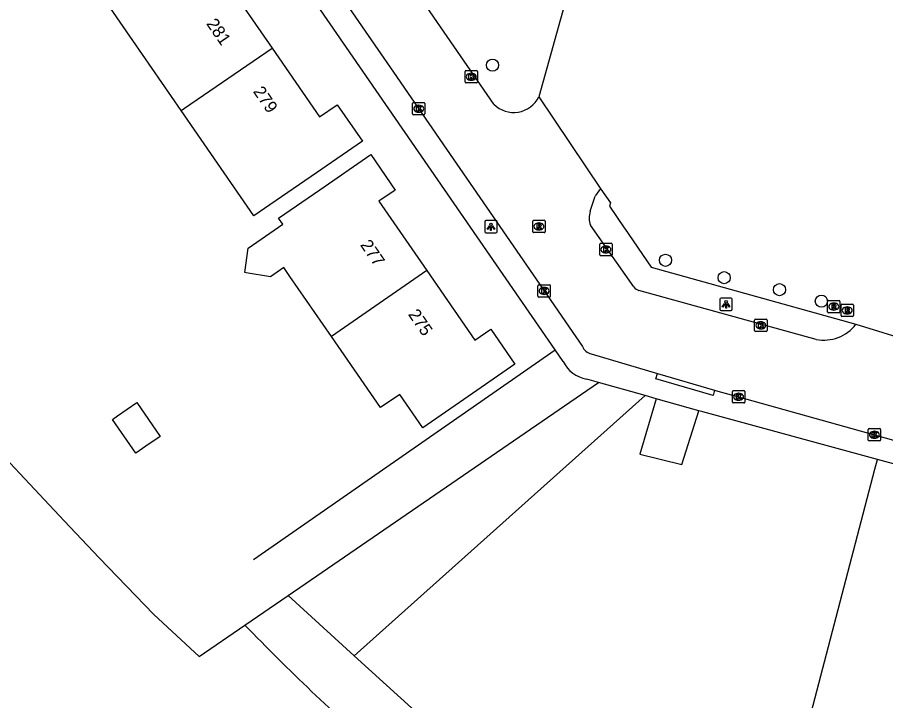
# Model space of a CAD drawing. Extents: x 157692 to 159670, y 381454 to 383289.
# Drawn here: x 158024.4 to 158094.4, y 383131.7 to 383186.8 of the extents above; entities that cross this region are included whole.
import ezdxf

# ---------------------------------------------------------------- set-up
doc = ezdxf.new("R2010")
doc.units = 0
for name, color, linetype in [('IMGEO_Boom', 7, 'Continuous'), ('IMGEO_Groenvoorziening', 7, 'Continuous'), ('IMGEO_Hek', 7, 'Continuous'), ('IMGEO_Kolk', 7, 'Continuous'), ('IMGEO_Lichtpunt', 7, 'Continuous'), ('IMGEO_Pand', 7, 'Continuous'), ('IMGEO_Pand_nummerreeks', 7, 'Continuous'), ('IMGEO_Rijbaan_lokaal_open', 7, 'Continuous'), ('IMGEO_Rioolput', 7, 'Continuous'), ('IMGEO_Voetpad_open', 7, 'Continuous')]:
    doc.layers.add(name, color=color, linetype=linetype)

msp = doc.modelspace()

# ---------------------------------------------------------------- linework, layer by layer
at = {"layer": 'IMGEO_Boom'}
for centre in [(158062.675, 383182.986), (158076.609, 383167.256), (158081.338, 383165.853), (158085.803, 383164.885), (158089.182, 383163.955)]:
    msp.add_circle(centre, 0.489, dxfattribs=at)
at = {"layer": 'IMGEO_Groenvoorziening'}
for points in [[(157983.694, 383196.983), (157995.157, 383183.055), (157998.566, 383178.891), (158006.041, 383170.492), (158013.012, 383162.37), (158028.14, 383146.259), (158030.965, 383143.251), (158035.357, 383138.695), (158039.032, 383135.306), (158042.713, 383137.834)], [(158054.589, 383194.389), (158057.874, 383196.632), (158061.862, 383190.753), (158068.787, 383189.035), (158066.406, 383180.427)], [(158046.189, 383140.22), (158071.218, 383157.407)], [(158074.978, 383156.347), (158051.519, 383135.373)], [(158082.448, 383108.147), (158093.485, 383150.414), (158093.698, 383151.196)], [(158042.713, 383137.834), (158046.189, 383140.22)], [(158051.519, 383135.373), (158046.189, 383140.22)], [(158051.519, 383135.373), (158057.895, 383129.574)]]:
    msp.add_lwpolyline(points, dxfattribs=at)
msp.add_arc((158177.052, 383267.718), 186.86, 224.03407, 228.67888, dxfattribs=at)
at = {"layer": 'IMGEO_Hek'}
msp.add_lwpolyline([(158043.408, 383143.136), (158067.708, 383160.045)], dxfattribs=at)
at = {"layer": 'IMGEO_Kolk'}
for p, q in [((158060.452, 383181.632), (158060.452, 383182.484)), ((158060.527, 383182.558), (158061.379, 383182.558)), ((158060.94, 383182.338), (158060.965, 383182.338)), ((158061.453, 383182.484), (158061.453, 383181.632)), ((158061.379, 383181.558), (158060.527, 383181.558)), ((158060.963, 383181.778), (158060.938, 383181.778)), ((158056.219, 383179.052), (158056.219, 383179.904)), ((158056.294, 383179.978), (158057.146, 383179.978)), ((158057.22, 383179.904), (158057.22, 383179.052)), ((158056.73, 383179.198), (158056.705, 383179.198)), ((158056.707, 383179.758), (158056.732, 383179.758)), ((158057.146, 383178.978), (158056.294, 383178.978)), ((158071.312, 383167.697), (158071.312, 383168.549)), ((158071.387, 383168.623), (158072.239, 383168.623)), ((158071.8, 383168.403), (158071.825, 383168.403)), ((158072.313, 383168.549), (158072.313, 383167.697)), ((158072.239, 383167.623), (158071.387, 383167.623)), ((158071.823, 383167.843), (158071.798, 383167.843)), ((158066.329, 383164.356), (158066.329, 383165.208)), ((158066.404, 383165.282), (158067.256, 383165.282)), ((158067.33, 383165.208), (158067.33, 383164.356)), ((158066.84, 383164.502), (158066.815, 383164.502)), ((158066.817, 383165.062), (158066.842, 383165.062)), ((158067.256, 383164.282), (158066.404, 383164.282)), ((158083.799, 383161.585), (158083.799, 383162.437)), ((158083.874, 383162.511), (158084.726, 383162.511)), ((158084.8, 383162.437), (158084.8, 383161.585)), ((158084.31, 383161.731), (158084.285, 383161.731)), ((158084.287, 383162.291), (158084.312, 383162.291)), ((158084.726, 383161.511), (158083.874, 383161.511)), ((158082.007, 383155.827), (158082.007, 383156.679)), ((158082.082, 383156.753), (158082.934, 383156.753)), ((158082.495, 383156.533), (158082.52, 383156.533)), ((158083.008, 383156.679), (158083.008, 383155.827)), ((158082.934, 383155.753), (158082.082, 383155.753)), ((158082.518, 383155.973), (158082.493, 383155.973)), ((158092.959, 383152.765), (158092.959, 383153.617)), ((158093.034, 383153.691), (158093.886, 383153.691)), ((158093.447, 383153.471), (158093.472, 383153.471)), ((158093.96, 383153.617), (158093.96, 383152.765)), ((158093.886, 383152.691), (158093.034, 383152.691)), ((158093.47, 383152.911), (158093.445, 383152.911))]:
    msp.add_line(p, q, dxfattribs=at)
for points in [[(158060.452, 383181.632), (158060.452, 383182.484)], [(158060.527, 383182.558), (158061.379, 383182.558)], [(158060.773, 383182.258), (158060.896, 383182.258), (158060.896, 383182.107), (158061.026, 383182.258), (158061.19, 383182.258), (158061.044, 383182.107), (158061.197, 383181.858), (158061.045, 383181.858), (158060.96, 383182.022), (158060.896, 383181.955), (158060.896, 383181.858), (158060.773, 383181.858), (158060.773, 383182.258)], [(158061.453, 383182.484), (158061.453, 383181.632)], [(158061.379, 383181.558), (158060.527, 383181.558)], [(158056.219, 383179.052), (158056.219, 383179.904)], [(158056.294, 383179.978), (158057.146, 383179.978)], [(158057.22, 383179.904), (158057.22, 383179.052)], [(158056.54, 383179.678), (158056.663, 383179.678), (158056.663, 383179.527), (158056.793, 383179.678), (158056.957, 383179.678), (158056.811, 383179.527), (158056.964, 383179.278), (158056.812, 383179.278), (158056.727, 383179.442), (158056.663, 383179.375), (158056.663, 383179.278), (158056.54, 383179.278), (158056.54, 383179.678)], [(158057.146, 383178.978), (158056.294, 383178.978)], [(158071.312, 383167.697), (158071.312, 383168.549)], [(158071.387, 383168.623), (158072.239, 383168.623)], [(158071.633, 383168.323), (158071.756, 383168.323), (158071.756, 383168.172), (158071.886, 383168.323), (158072.05, 383168.323), (158071.904, 383168.172), (158072.057, 383167.923), (158071.905, 383167.923), (158071.82, 383168.087), (158071.756, 383168.02), (158071.756, 383167.923), (158071.633, 383167.923), (158071.633, 383168.323)], [(158072.313, 383168.549), (158072.313, 383167.697)], [(158072.239, 383167.623), (158071.387, 383167.623)], [(158066.329, 383164.356), (158066.329, 383165.208)], [(158066.404, 383165.282), (158067.256, 383165.282)], [(158067.33, 383165.208), (158067.33, 383164.356)], [(158066.65, 383164.982), (158066.773, 383164.982), (158066.773, 383164.831), (158066.903, 383164.982), (158067.067, 383164.982), (158066.921, 383164.831), (158067.074, 383164.582), (158066.922, 383164.582), (158066.837, 383164.746), (158066.773, 383164.679), (158066.773, 383164.582), (158066.65, 383164.582), (158066.65, 383164.982)], [(158067.256, 383164.282), (158066.404, 383164.282)], [(158083.799, 383161.585), (158083.799, 383162.437)], [(158083.874, 383162.511), (158084.726, 383162.511)], [(158084.8, 383162.437), (158084.8, 383161.585)], [(158084.12, 383162.211), (158084.243, 383162.211), (158084.243, 383162.06), (158084.373, 383162.211), (158084.537, 383162.211), (158084.391, 383162.06), (158084.544, 383161.811), (158084.392, 383161.811), (158084.307, 383161.975), (158084.243, 383161.908), (158084.243, 383161.811), (158084.12, 383161.811), (158084.12, 383162.211)], [(158084.726, 383161.511), (158083.874, 383161.511)], [(158082.007, 383155.827), (158082.007, 383156.679)], [(158082.082, 383156.753), (158082.934, 383156.753)], [(158082.328, 383156.453), (158082.451, 383156.453), (158082.451, 383156.302), (158082.581, 383156.453), (158082.745, 383156.453), (158082.599, 383156.302), (158082.752, 383156.053), (158082.6, 383156.053), (158082.515, 383156.217), (158082.451, 383156.15), (158082.451, 383156.053), (158082.328, 383156.053), (158082.328, 383156.453)], [(158083.008, 383156.679), (158083.008, 383155.827)], [(158082.934, 383155.753), (158082.082, 383155.753)], [(158092.959, 383152.765), (158092.959, 383153.617)], [(158093.034, 383153.691), (158093.886, 383153.691)], [(158093.28, 383153.391), (158093.403, 383153.391), (158093.403, 383153.24), (158093.533, 383153.391), (158093.697, 383153.391), (158093.551, 383153.24), (158093.704, 383152.991), (158093.552, 383152.991), (158093.467, 383153.155), (158093.403, 383153.088), (158093.403, 383152.991), (158093.28, 383152.991), (158093.28, 383153.391)], [(158093.96, 383153.617), (158093.96, 383152.765)], [(158093.886, 383152.691), (158093.034, 383152.691)]]:
    msp.add_lwpolyline(points, dxfattribs=at)
for centre, start, end in [((158060.529, 383182.482), 91.55205, 178.44795), ((158060.529, 383182.482), 91.55205, 178.44795), ((158061.377, 383182.482), 1.55205, 88.44795), ((158061.377, 383182.482), 1.55205, 88.44795), ((158060.529, 383181.634), 181.55205, 268.44795), ((158060.529, 383181.634), 181.55205, 268.44795), ((158061.377, 383181.634), 271.55205, 358.44795), ((158061.377, 383181.634), 271.55205, 358.44795), ((158056.296, 383179.902), 91.55205, 178.44795), ((158056.296, 383179.902), 91.55205, 178.44795), ((158057.144, 383179.902), 1.55205, 88.44795), ((158057.144, 383179.902), 1.55205, 88.44795), ((158056.296, 383179.054), 181.55205, 268.44795), ((158056.296, 383179.054), 181.55205, 268.44795), ((158057.144, 383179.054), 271.55205, 358.44795), ((158057.144, 383179.054), 271.55205, 358.44795), ((158071.389, 383168.547), 91.55205, 178.44795), ((158071.389, 383168.547), 91.55205, 178.44795), ((158072.237, 383168.547), 1.55205, 88.44795), ((158072.237, 383168.547), 1.55205, 88.44795), ((158071.389, 383167.699), 181.55205, 268.44795), ((158071.389, 383167.699), 181.55205, 268.44795), ((158072.237, 383167.699), 271.55205, 358.44795), ((158072.237, 383167.699), 271.55205, 358.44795), ((158066.406, 383165.206), 91.55205, 178.44795), ((158066.406, 383165.206), 91.55205, 178.44795), ((158067.254, 383165.206), 1.55205, 88.44795), ((158067.254, 383165.206), 1.55205, 88.44795), ((158066.406, 383164.358), 181.55205, 268.44795), ((158066.406, 383164.358), 181.55205, 268.44795), ((158067.254, 383164.358), 271.55205, 358.44795), ((158067.254, 383164.358), 271.55205, 358.44795), ((158083.876, 383162.435), 91.55205, 178.44795), ((158083.876, 383162.435), 91.55205, 178.44795), ((158084.724, 383162.435), 1.55205, 88.44795), ((158084.724, 383162.435), 1.55205, 88.44795), ((158083.876, 383161.587), 181.55205, 268.44795), ((158083.876, 383161.587), 181.55205, 268.44795), ((158084.724, 383161.587), 271.55205, 358.44795), ((158084.724, 383161.587), 271.55205, 358.44795), ((158082.084, 383156.677), 91.55205, 178.44795), ((158082.084, 383156.677), 91.55205, 178.44795), ((158082.932, 383156.677), 1.55205, 88.44795), ((158082.932, 383156.677), 1.55205, 88.44795), ((158082.084, 383155.829), 181.55205, 268.44795), ((158082.084, 383155.829), 181.55205, 268.44795), ((158082.932, 383155.829), 271.55205, 358.44795), ((158082.932, 383155.829), 271.55205, 358.44795), ((158093.036, 383153.615), 91.55205, 178.44795), ((158093.036, 383153.615), 91.55205, 178.44795), ((158093.884, 383153.615), 1.55205, 88.44795), ((158093.884, 383153.615), 1.55205, 88.44795), ((158093.036, 383152.767), 181.55205, 268.44795), ((158093.036, 383152.767), 181.55205, 268.44795), ((158093.884, 383152.767), 271.55205, 358.44795), ((158093.884, 383152.767), 271.55205, 358.44795)]:
    msp.add_arc(centre, 0.0765, start, end, dxfattribs=at)
for centre, major_axis, ratio, start_param, end_param in [((158060.939, 383182.058), (-0.387, 0.002), 0.722429, 4.712389, 7.853982), ((158060.964, 383182.058), (-0.39, 0.002), 0.717154, 1.570796, 4.712389), ((158056.706, 383179.478), (-0.387, 0.002), 0.722429, 4.712389, 7.853982), ((158056.731, 383179.478), (-0.39, 0.002), 0.717154, 1.570796, 4.712389), ((158071.799, 383168.123), (-0.387, 0.002), 0.722429, 4.712389, 7.853982), ((158071.824, 383168.123), (-0.39, 0.002), 0.717154, 1.570796, 4.712389), ((158066.816, 383164.782), (-0.387, 0.002), 0.722429, 4.712389, 7.853982), ((158066.841, 383164.782), (-0.39, 0.002), 0.717154, 1.570796, 4.712389), ((158084.286, 383162.011), (-0.387, 0.002), 0.722429, 4.712389, 7.853982), ((158084.311, 383162.011), (-0.39, 0.002), 0.717154, 1.570796, 4.712389), ((158082.494, 383156.253), (-0.387, 0.002), 0.722429, 4.712389, 7.853982), ((158082.519, 383156.253), (-0.39, 0.002), 0.717154, 1.570796, 4.712389), ((158093.446, 383153.191), (-0.387, 0.002), 0.722429, 4.712389, 7.853982), ((158093.471, 383153.191), (-0.39, 0.002), 0.717154, 1.570796, 4.712389)]:
    msp.add_ellipse(centre, major_axis=major_axis, ratio=ratio, start_param=start_param, end_param=end_param, dxfattribs=at)
at = {"layer": 'IMGEO_Lichtpunt'}
for p, q in [((158062.044, 383170.358), (158062.044, 383169.551)), ((158062.044, 383170.358), (158062.044, 383169.551)), ((158062.946, 383170.453), (158062.138, 383170.453)), ((158062.946, 383170.453), (158062.138, 383170.453)), ((158063.04, 383169.551), (158063.04, 383170.358)), ((158063.04, 383169.551), (158063.04, 383170.358)), ((158062.138, 383169.457), (158062.946, 383169.457)), ((158062.138, 383169.457), (158062.946, 383169.457)), ((158081.003, 383164.11), (158081.003, 383163.303)), ((158081.003, 383164.11), (158081.003, 383163.303)), ((158081.905, 383164.205), (158081.097, 383164.205)), ((158081.905, 383164.205), (158081.097, 383164.205)), ((158081.999, 383163.303), (158081.999, 383164.11)), ((158081.999, 383163.303), (158081.999, 383164.11)), ((158081.097, 383163.209), (158081.905, 383163.209)), ((158081.097, 383163.209), (158081.905, 383163.209))]:
    msp.add_line(p, q, dxfattribs=at)
for points in [[(158062.418, 383170.022), (158062.457, 383169.994), (158062.269, 383169.732), (158062.231, 383169.759), (158062.418, 383170.022)], [(158062.52, 383169.974), (158062.567, 383169.974), (158062.567, 383169.652), (158062.52, 383169.652), (158062.52, 383169.974)], [(158062.63, 383169.994), (158062.668, 383170.021), (158062.855, 383169.759), (158062.816, 383169.731), (158062.63, 383169.994)], [(158081.377, 383163.774), (158081.416, 383163.746), (158081.228, 383163.484), (158081.19, 383163.511), (158081.377, 383163.774)], [(158081.479, 383163.726), (158081.526, 383163.726), (158081.526, 383163.404), (158081.479, 383163.404), (158081.479, 383163.726)], [(158081.589, 383163.746), (158081.627, 383163.773), (158081.814, 383163.511), (158081.775, 383163.483), (158081.589, 383163.746)]]:
    msp.add_lwpolyline(points, dxfattribs=at)
for centre in [(158062.543, 383170.156), (158081.502, 383163.908)]:
    msp.add_circle(centre, 0.0994, dxfattribs=at)
for centre, start, end in [((158062.138, 383170.358), 90, 180), ((158062.138, 383170.358), 90, 180), ((158062.946, 383170.358), 0, 90), ((158062.946, 383170.358), 0, 90), ((158062.138, 383169.551), 180, 270), ((158062.138, 383169.551), 180, 270), ((158062.946, 383169.551), 270, 0), ((158062.946, 383169.551), 270, 360), ((158081.097, 383164.11), 90, 180), ((158081.097, 383164.11), 90, 180), ((158081.905, 383164.11), 0, 90), ((158081.905, 383164.11), 0, 90), ((158081.097, 383163.303), 180, 270), ((158081.097, 383163.303), 180, 270), ((158081.905, 383163.303), 270, 0), ((158081.905, 383163.303), 270, 360)]:
    msp.add_arc(centre, 0.0946, start, end, dxfattribs=at)
at = {"layer": 'IMGEO_Pand'}
for points in [[(158037.575, 383179.32), (158033.671, 383184.982), (158031.87, 383187.594), (158033.189, 383188.504), (158036.41, 383190.726), (158040.525, 383193.564), (158042.397, 383190.85), (158041.062, 383189.929), (158044.895, 383184.371)], [(158044.895, 383184.371), (158048.728, 383178.813), (158050.153, 383179.796), (158052.177, 383176.862), (158048.061, 383174.024), (158044.717, 383171.718), (158043.429, 383170.83), (158037.575, 383179.32)], [(158037.575, 383179.32), (158037.849, 383179.509), (158044.895, 383184.371)], [(158049.677, 383161.11), (158046.332, 383165.96), (158045.848, 383166.662), (158044.773, 383165.921), (158042.816, 383166.248), (158042.7, 383166.267), (158042.966, 383168.237), (158045.755, 383170.161), (158045.422, 383170.644), (158048.742, 383172.934), (158052.858, 383175.772), (158054.825, 383172.921), (158053.518, 383172.02), (158057.379, 383166.422)], [(158057.379, 383166.422), (158061.239, 383160.825), (158062.523, 383161.71), (158064.475, 383158.879), (158060.359, 383156.041), (158057.044, 383153.754), (158055.187, 383156.447), (158053.632, 383155.375), (158049.677, 383161.11)], [(158057.379, 383166.422), (158049.677, 383161.11)], [(158033.99, 383155.778), (158035.864, 383153.06), (158034.73, 383152.277), (158033.907, 383151.709), (158032.032, 383154.427), (158032.44, 383154.708), (158033.99, 383155.778)]]:
    msp.add_lwpolyline(points, dxfattribs=at)
at = {"layer": 'IMGEO_Rijbaan_lokaal_open'}
for points in [[(158046.186, 383206.369), (158040.995, 383202.812), (158041.25, 383202.441), (158041.026, 383202.287), (158042.442, 383200.229), (158044.273, 383197.568), (158044.834, 383196.753), (158046.772, 383193.935), (158054.687, 383182.43), (158058.967, 383176.21), (158067.013, 383164.515), (158068.841, 383161.857), (158069.911, 383160.302)], [(158062.774, 383179.831), (158053.356, 383193.562)], [(158066.406, 383180.427), (158071.413, 383173)], [(158070.544, 383171.203), (158070.951, 383172.439)], [(158074.05, 383165.102), (158070.567, 383170.077)], [(158088.771, 383160.882), (158074.472, 383164.82)], [(158091.954, 383162.109), (158096.672, 383160.66)], [(158070.62, 383159.704), (158075.971, 383158.134)], [(158075.971, 383158.134), (158080.577, 383156.783)], [(158080.577, 383156.783), (158080.836, 383156.707), (158082.507, 383156.252), (158093.46, 383153.19), (158101.394, 383150.946)]]:
    msp.add_lwpolyline(points, dxfattribs=at)
for centre, radius, start, end in [((158064.373, 383181.45), 2.276, 225.35648, 333.28153), ((158072.618, 383171.537), 1.896, 129.47863, 151.57645), ((158072.208, 383170.674), 1.746, 162.35684, 199.98351), ((158074.905, 383165.925), 1.187, 223.89813, 248.5965), ((158089.395, 383164.006), 3.186, 258.70813, 323.45371), ((158070.909, 383160.766), 1.1, 204.92827, 254.78038)]:
    msp.add_arc(centre, radius, start, end, dxfattribs=at)
at = {"layer": 'IMGEO_Rioolput'}
for p, q in [((158065.911, 383169.56), (158065.911, 383170.412)), ((158065.986, 383170.486), (158066.838, 383170.486)), ((158066.399, 383170.266), (158066.424, 383170.266)), ((158066.912, 383170.412), (158066.912, 383169.56)), ((158066.838, 383169.486), (158065.986, 383169.486)), ((158066.422, 383169.706), (158066.397, 383169.706)), ((158089.68, 383163.093), (158089.68, 383163.945)), ((158089.755, 383164.019), (158090.607, 383164.019)), ((158090.168, 383163.799), (158090.193, 383163.799)), ((158090.681, 383163.945), (158090.681, 383163.093)), ((158090.191, 383163.239), (158090.166, 383163.239)), ((158090.763, 383162.791), (158090.763, 383163.643)), ((158090.838, 383163.717), (158091.69, 383163.717)), ((158091.251, 383163.497), (158091.276, 383163.497)), ((158091.764, 383163.643), (158091.764, 383162.791)), ((158090.607, 383163.019), (158089.755, 383163.019)), ((158091.69, 383162.717), (158090.838, 383162.717)), ((158091.274, 383162.937), (158091.249, 383162.937))]:
    msp.add_line(p, q, dxfattribs=at)
for points in [[(158065.911, 383169.56), (158065.911, 383170.412)], [(158065.986, 383170.486), (158066.838, 383170.486)], [(158066.5, 383170.184), (158066.248, 383170.186), (158066.248, 383169.786)], [(158066.426, 383170.105), (158066.372, 383170.105), (158066.372, 383170.024)], [(158066.912, 383170.412), (158066.912, 383169.56)], [(158066.838, 383169.486), (158065.986, 383169.486)], [(158066.248, 383169.786), (158066.372, 383169.786), (158066.372, 383169.948), (158066.383, 383169.948)], [(158066.372, 383170.024), (158066.424, 383170.024)], [(158066.43, 383169.919), (158066.501, 383169.786), (158066.641, 383169.786), (158066.576, 383169.912)], [(158089.68, 383163.093), (158089.68, 383163.945)], [(158089.755, 383164.019), (158090.607, 383164.019)], [(158090.681, 383163.945), (158090.681, 383163.093)], [(158090.269, 383163.717), (158090.017, 383163.719), (158090.017, 383163.319)], [(158090.017, 383163.319), (158090.141, 383163.319), (158090.141, 383163.481), (158090.152, 383163.481)], [(158090.195, 383163.638), (158090.141, 383163.638), (158090.141, 383163.557)], [(158090.141, 383163.557), (158090.193, 383163.557)], [(158090.199, 383163.452), (158090.27, 383163.319), (158090.41, 383163.319), (158090.345, 383163.445)], [(158090.763, 383162.791), (158090.763, 383163.643)], [(158090.838, 383163.717), (158091.69, 383163.717)], [(158091.352, 383163.415), (158091.1, 383163.417), (158091.1, 383163.017)], [(158091.1, 383163.017), (158091.224, 383163.017), (158091.224, 383163.179), (158091.235, 383163.179)], [(158091.278, 383163.336), (158091.224, 383163.336), (158091.224, 383163.255)], [(158091.224, 383163.255), (158091.276, 383163.255)], [(158091.282, 383163.15), (158091.353, 383163.017), (158091.493, 383163.017), (158091.428, 383163.143)], [(158091.764, 383163.643), (158091.764, 383162.791)], [(158090.607, 383163.019), (158089.755, 383163.019)], [(158091.69, 383162.717), (158090.838, 383162.717)]]:
    msp.add_lwpolyline(points, dxfattribs=at)
for centre, radius, start, end in [((158065.988, 383170.41), 0.0765, 91.55205, 178.44795), ((158065.988, 383170.41), 0.0765, 91.55205, 178.44795), ((158066.432, 383170.009), 0.0964, 77.00612, 93.18647), ((158066.446, 383170.066), 0.0378, 276.66336, 79.67722), ((158066.499, 383170.074), 0.109, 350.36119, 89.41601), ((158066.836, 383170.41), 0.0765, 1.55205, 88.44795), ((158066.836, 383170.41), 0.0765, 1.55205, 88.44795), ((158065.988, 383169.562), 0.0765, 181.55205, 268.44795), ((158065.988, 383169.562), 0.0765, 181.55205, 268.44795), ((158066.382, 383169.895), 0.0533, 26.02933, 88.69889), ((158066.408, 383170.213), 0.19, 274.7715, 282.96867), ((158066.497, 383170.074), 0.112, 277.58423, 350.98172), ((158066.481, 383169.859), 0.108, 29.51342, 73.79051), ((158066.836, 383169.562), 0.0765, 271.55205, 358.44795), ((158066.836, 383169.562), 0.0765, 271.55205, 358.44795), ((158089.757, 383163.943), 0.0765, 91.55205, 178.44795), ((158089.757, 383163.943), 0.0765, 91.55205, 178.44795), ((158090.605, 383163.943), 0.0765, 1.55205, 88.44795), ((158090.605, 383163.943), 0.0765, 1.55205, 88.44795), ((158089.757, 383163.095), 0.0765, 181.55205, 268.44795), ((158089.757, 383163.095), 0.0765, 181.55205, 268.44795), ((158090.151, 383163.428), 0.0533, 26.02933, 88.69889), ((158090.177, 383163.746), 0.19, 274.7715, 282.96867), ((158090.201, 383163.542), 0.0964, 77.00612, 93.18647), ((158090.215, 383163.599), 0.0378, 276.66336, 79.67722), ((158090.268, 383163.607), 0.109, 350.36119, 89.41601), ((158090.266, 383163.607), 0.112, 277.58423, 350.98172), ((158090.25, 383163.392), 0.108, 29.51342, 73.79051), ((158090.605, 383163.095), 0.0765, 271.55205, 358.44795), ((158090.605, 383163.095), 0.0765, 271.55205, 358.44795), ((158090.84, 383163.641), 0.0765, 91.55205, 178.44795), ((158090.84, 383163.641), 0.0765, 91.55205, 178.44795), ((158091.234, 383163.126), 0.0533, 26.02933, 88.69889), ((158091.26, 383163.444), 0.19, 274.7715, 282.96867), ((158091.284, 383163.24), 0.0964, 77.00612, 93.18647), ((158091.298, 383163.297), 0.0378, 276.66336, 79.67722), ((158091.351, 383163.305), 0.109, 350.36119, 89.41601), ((158091.349, 383163.305), 0.112, 277.58423, 350.98172), ((158091.333, 383163.09), 0.108, 29.51342, 73.79051), ((158091.688, 383163.641), 0.0765, 1.55205, 88.44795), ((158091.688, 383163.641), 0.0765, 1.55205, 88.44795), ((158090.84, 383162.793), 0.0765, 181.55205, 268.44795), ((158090.84, 383162.793), 0.0765, 181.55205, 268.44795), ((158091.688, 383162.793), 0.0765, 271.55205, 358.44795), ((158091.688, 383162.793), 0.0765, 271.55205, 358.44795)]:
    msp.add_arc(centre, radius, start, end, dxfattribs=at)
for centre, major_axis, ratio, start_param, end_param in [((158066.398, 383169.986), (-0.387, 0.002), 0.722429, 4.712389, 7.853982), ((158066.423, 383169.986), (-0.39, 0.002), 0.717154, 1.570796, 4.712389), ((158090.167, 383163.519), (-0.387, 0.002), 0.722429, 4.712389, 7.853982), ((158090.192, 383163.519), (-0.39, 0.002), 0.717154, 1.570796, 4.712389), ((158091.25, 383163.217), (-0.387, 0.002), 0.722429, 4.712389, 7.853982), ((158091.275, 383163.217), (-0.39, 0.002), 0.717154, 1.570796, 4.712389)]:
    msp.add_ellipse(centre, major_axis=major_axis, ratio=ratio, start_param=start_param, end_param=end_param, dxfattribs=at)
at = {"layer": 'IMGEO_Voetpad_open'}
for points in [[(158068.369, 383159.087), (158067.708, 383160.045), (158030.416, 383214.118), (158032.065, 383220.075), (158025.725, 383222.293)], [(158071.413, 383173), (158072.168, 383171.88), (158072.099, 383171.611), (158073.293, 383169.863), (158073.301, 383169.852), (158075.459, 383166.712), (158091.954, 383162.109)], [(158071.218, 383157.407), (158070.264, 383157.676)], [(158080.577, 383156.783), (158080.45, 383156.351), (158075.844, 383157.702), (158075.971, 383158.134)], [(158074.978, 383156.347), (158071.218, 383157.407)], [(158075.871, 383156.095), (158074.55, 383151.627), (158077.943, 383150.785), (158079.309, 383155.126)], [(158075.871, 383156.095), (158074.978, 383156.347)], [(158079.309, 383155.126), (158075.871, 383156.095)], [(158093.698, 383151.196), (158079.636, 383155.034), (158079.309, 383155.126)], [(158101.524, 383149.061), (158093.698, 383151.196)]]:
    msp.add_lwpolyline(points, dxfattribs=at)
msp.add_arc((158070.666, 383160.194), 2.55, 205.7341, 260.92382, dxfattribs=at)

# ---------------------------------------------------------------- texts
at = {"layer": 'IMGEO_Pand_nummerreeks'}
for s, rotation, p in [('281', 304.58925, (158039.559, 383186.33)), ('279', 304.58925, (158043.328, 383180.865)), ('277', 304.59498, (158051.965, 383168.494)), ('275', 304.59336, (158055.825, 383162.896))]:
    msp.add_text(s, height=1, rotation=rotation, dxfattribs=at).set_placement(p)

doc.saveas('drawing.dxf')
